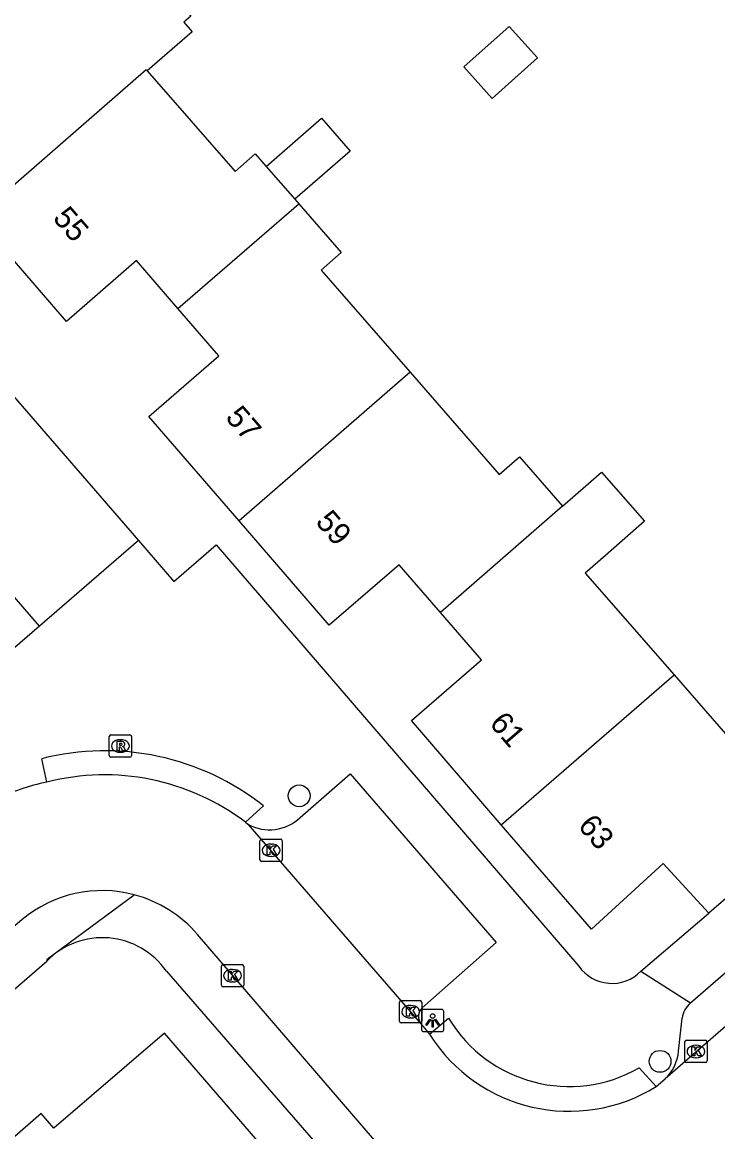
# Model space of a CAD drawing. Extents: x 157321 to 158827, y 386650 to 388532.
# Drawn here: x 157833.56 to 157864.74, y 388108.64 to 388158.38 of the extents above; entities that cross this region are included whole.
import ezdxf

# ---------------------------------------------------------------- set-up
doc = ezdxf.new("R2010")
doc.units = 0
for name, color, linetype in [('IMGEO_Boom', 7, 'Continuous'), ('IMGEO_Kolk', 7, 'Continuous'), ('IMGEO_Lichtpunt', 7, 'Continuous'), ('IMGEO_Pand', 7, 'Continuous'), ('IMGEO_Pand_nummerreeks', 7, 'Continuous'), ('IMGEO_Rijbaan_lokaal_open', 7, 'Continuous'), ('IMGEO_Rioolput', 7, 'Continuous'), ('IMGEO_Voetpad_open', 7, 'Continuous')]:
    doc.layers.add(name, color=color, linetype=linetype)

msp = doc.modelspace()

# ---------------------------------------------------------------- linework, layer by layer
at = {"layer": 'IMGEO_Boom'}
for centre in [(157845.972, 388123.704), (157862.147, 388111.802)]:
    msp.add_circle(centre, 0.489, dxfattribs=at)
at = {"layer": 'IMGEO_Kolk'}
for p, q in [((157844.215, 388120.837), (157844.215, 388121.689)), ((157844.29, 388121.763), (157845.142, 388121.763)), ((157845.216, 388121.689), (157845.216, 388120.837)), ((157844.703, 388121.543), (157844.728, 388121.543)), ((157845.142, 388120.763), (157844.29, 388120.763)), ((157844.726, 388120.983), (157844.701, 388120.983)), ((157842.561, 388116.142), (157843.413, 388116.142)), ((157842.486, 388115.216), (157842.486, 388116.068)), ((157842.974, 388115.922), (157842.999, 388115.922)), ((157843.487, 388116.068), (157843.487, 388115.216)), ((157843.413, 388115.142), (157842.561, 388115.142)), ((157842.997, 388115.362), (157842.972, 388115.362)), ((157850.469, 388113.602), (157850.469, 388114.454)), ((157850.544, 388114.528), (157851.396, 388114.528)), ((157850.957, 388114.308), (157850.982, 388114.308)), ((157851.47, 388114.454), (157851.47, 388113.602)), ((157850.98, 388113.748), (157850.955, 388113.748)), ((157851.396, 388113.528), (157850.544, 388113.528)), ((157863.256, 388111.82), (157863.256, 388112.672)), ((157863.331, 388112.746), (157864.183, 388112.746)), ((157864.257, 388112.672), (157864.257, 388111.82)), ((157863.744, 388112.526), (157863.769, 388112.526)), ((157864.183, 388111.746), (157863.331, 388111.746)), ((157863.767, 388111.966), (157863.742, 388111.966))]:
    msp.add_line(p, q, dxfattribs=at)
for points in [[(157844.215, 388120.837), (157844.215, 388121.689)], [(157844.29, 388121.763), (157845.142, 388121.763)], [(157845.216, 388121.689), (157845.216, 388120.837)], [(157844.536, 388121.463), (157844.659, 388121.463), (157844.659, 388121.312), (157844.789, 388121.463), (157844.953, 388121.463), (157844.807, 388121.312), (157844.96, 388121.063), (157844.808, 388121.063), (157844.723, 388121.227), (157844.659, 388121.16), (157844.659, 388121.063), (157844.536, 388121.063), (157844.536, 388121.463)], [(157845.142, 388120.763), (157844.29, 388120.763)], [(157842.561, 388116.142), (157843.413, 388116.142)], [(157842.486, 388115.216), (157842.486, 388116.068)], [(157842.807, 388115.842), (157842.93, 388115.842), (157842.93, 388115.691), (157843.06, 388115.842), (157843.224, 388115.842), (157843.078, 388115.691), (157843.231, 388115.442), (157843.079, 388115.442), (157842.994, 388115.606), (157842.93, 388115.539), (157842.93, 388115.442), (157842.807, 388115.442), (157842.807, 388115.842)], [(157843.487, 388116.068), (157843.487, 388115.216)], [(157843.413, 388115.142), (157842.561, 388115.142)], [(157850.469, 388113.602), (157850.469, 388114.454)], [(157850.544, 388114.528), (157851.396, 388114.528)], [(157850.79, 388114.228), (157850.913, 388114.228), (157850.913, 388114.077), (157851.043, 388114.228), (157851.207, 388114.228), (157851.061, 388114.077), (157851.214, 388113.828), (157851.062, 388113.828), (157850.977, 388113.992), (157850.913, 388113.925), (157850.913, 388113.828), (157850.79, 388113.828), (157850.79, 388114.228)], [(157851.47, 388114.454), (157851.47, 388113.602)], [(157851.396, 388113.528), (157850.544, 388113.528)], [(157863.256, 388111.82), (157863.256, 388112.672)], [(157863.331, 388112.746), (157864.183, 388112.746)], [(157864.257, 388112.672), (157864.257, 388111.82)], [(157863.577, 388112.446), (157863.7, 388112.446), (157863.7, 388112.295), (157863.83, 388112.446), (157863.994, 388112.446), (157863.848, 388112.295), (157864.001, 388112.046), (157863.849, 388112.046), (157863.764, 388112.21), (157863.7, 388112.143), (157863.7, 388112.046), (157863.577, 388112.046), (157863.577, 388112.446)], [(157864.183, 388111.746), (157863.331, 388111.746)]]:
    msp.add_lwpolyline(points, dxfattribs=at)
for centre, start, end in [((157844.292, 388121.687), 91.552, 178.448), ((157844.292, 388121.687), 91.552, 178.448), ((157845.14, 388121.687), 1.552, 88.448), ((157845.14, 388121.687), 1.552, 88.448), ((157844.292, 388120.839), 181.552, 268.448), ((157844.292, 388120.839), 181.552, 268.448), ((157845.14, 388120.839), 271.552, 358.448), ((157845.14, 388120.839), 271.552, 358.448), ((157842.563, 388116.066), 91.552, 178.448), ((157842.563, 388116.066), 91.552, 178.448), ((157843.411, 388116.066), 1.552, 88.448), ((157843.411, 388116.066), 1.552, 88.448), ((157842.563, 388115.218), 181.552, 268.448), ((157842.563, 388115.218), 181.552, 268.448), ((157843.411, 388115.218), 271.552, 358.448), ((157843.411, 388115.218), 271.552, 358.448), ((157850.546, 388114.452), 91.552, 178.448), ((157850.546, 388114.452), 91.552, 178.448), ((157851.394, 388114.452), 1.552, 88.448), ((157851.394, 388114.452), 1.552, 88.448), ((157850.546, 388113.604), 181.552, 268.448), ((157850.546, 388113.604), 181.552, 268.448), ((157851.394, 388113.604), 271.552, 358.448), ((157851.394, 388113.604), 271.552, 358.448), ((157863.333, 388112.67), 91.552, 178.448), ((157863.333, 388112.67), 91.552, 178.448), ((157864.181, 388112.67), 1.552, 88.448), ((157864.181, 388112.67), 1.552, 88.448), ((157863.333, 388111.822), 181.552, 268.448), ((157863.333, 388111.822), 181.552, 268.448), ((157864.181, 388111.822), 271.552, 358.448), ((157864.181, 388111.822), 271.552, 358.448)]:
    msp.add_arc(centre, 0.0765, start, end, dxfattribs=at)
for centre, major_axis, ratio, start_param, end_param in [((157844.702, 388121.263), (-0.387, 0.002), 0.722429, 4.712389, 7.853982), ((157844.727, 388121.263), (-0.39, 0.002), 0.717154, 1.570796, 4.712389), ((157842.973, 388115.642), (-0.387, 0.002), 0.722429, 4.712389, 7.853982), ((157842.998, 388115.642), (-0.39, 0.002), 0.717154, 1.570796, 4.712389), ((157850.956, 388114.028), (-0.387, 0.002), 0.722429, 4.712389, 7.853982), ((157850.981, 388114.028), (-0.39, 0.002), 0.717154, 1.570796, 4.712389), ((157863.743, 388112.246), (-0.387, 0.002), 0.722429, 4.712389, 7.853982), ((157863.768, 388112.246), (-0.39, 0.002), 0.717154, 1.570796, 4.712389)]:
    msp.add_ellipse(centre, major_axis=major_axis, ratio=ratio, start_param=start_param, end_param=end_param, dxfattribs=at)
at = {"layer": 'IMGEO_Lichtpunt'}
for p, q in [((157852.359, 388114.131), (157851.551, 388114.131)), ((157852.359, 388114.131), (157851.551, 388114.131)), ((157851.457, 388114.036), (157851.457, 388113.229)), ((157851.457, 388114.036), (157851.457, 388113.229)), ((157852.453, 388113.229), (157852.453, 388114.036)), ((157852.453, 388113.229), (157852.453, 388114.036)), ((157851.551, 388113.135), (157852.359, 388113.135)), ((157851.551, 388113.135), (157852.359, 388113.135))]:
    msp.add_line(p, q, dxfattribs=at)
for points in [[(157851.831, 388113.7), (157851.87, 388113.672), (157851.682, 388113.41), (157851.644, 388113.437), (157851.831, 388113.7)], [(157851.933, 388113.652), (157851.98, 388113.652), (157851.98, 388113.33), (157851.933, 388113.33), (157851.933, 388113.652)], [(157852.043, 388113.672), (157852.081, 388113.699), (157852.268, 388113.437), (157852.229, 388113.409), (157852.043, 388113.672)]]:
    msp.add_lwpolyline(points, dxfattribs=at)
msp.add_circle((157851.956, 388113.834), 0.0994, dxfattribs=at)
for centre, start, end in [((157851.551, 388114.036), 90, 180), ((157851.551, 388114.036), 90, 180), ((157852.359, 388114.036), 0, 90), ((157852.359, 388114.036), 0, 90), ((157851.551, 388113.229), 180, 270), ((157851.551, 388113.229), 180, 270), ((157852.359, 388113.229), 270, 0), ((157852.359, 388113.229), 270, 360)]:
    msp.add_arc(centre, 0.0946, start, end, dxfattribs=at)
at = {"layer": 'IMGEO_Pand'}
for points in [[(157834.116, 388163.807), (157835.209, 388164.76), (157837.498, 388162.136), (157837.826, 388162.422), (157841.115, 388158.652), (157840.805, 388158.382), (157841.182, 388157.949), (157839.168, 388156.192)], [(157855.392, 388158.186), (157853.36, 388156.375), (157854.619, 388154.963), (157856.65, 388156.774), (157855.392, 388158.186)], [(157839.168, 388156.192), (157839.12, 388156.248), (157831.515, 388149.629)], [(157839.168, 388156.192), (157843.099, 388151.686), (157844.002, 388152.474), (157844.49, 388151.915)], [(157844.49, 388151.915), (157846.967, 388154.076), (157848.253, 388152.602), (157845.775, 388150.441)], [(157844.49, 388151.915), (157845.775, 388150.441)], [(157845.775, 388150.441), (157845.956, 388150.234)], [(157840.536, 388145.55), (157845.956, 388150.234)], [(157845.956, 388150.234), (157847.856, 388148.056), (157846.953, 388147.268), (157850.941, 388142.696)], [(157840.536, 388145.55), (157838.689, 388147.695), (157835.55, 388144.96), (157831.515, 388149.629)], [(157843.287, 388136.022), (157839.24, 388140.71), (157842.372, 388143.418), (157840.536, 388145.55)], [(157850.941, 388142.696), (157843.287, 388136.022)], [(157850.941, 388142.696), (157854.943, 388138.108), (157855.846, 388138.896), (157857.777, 388136.682)], [(157857.777, 388136.682), (157859.53, 388138.211), (157861.453, 388136.007), (157859.7, 388134.478), (157858.797, 388133.69), (157862.775, 388129.13)], [(157857.777, 388136.682), (157852.308, 388131.922)], [(157852.308, 388131.922), (157850.459, 388134.061), (157847.32, 388131.35), (157843.287, 388136.022)], [(157855.033, 388122.408), (157851, 388127.08), (157854.143, 388129.799), (157852.308, 388131.922)], [(157855.033, 388122.408), (157862.775, 388129.13)], [(157862.775, 388129.13), (157866.787, 388124.53), (157867.69, 388125.318), (157869.66, 388123.06)], [(157869.66, 388123.06), (157864.34, 388118.45)], [(157864.34, 388118.45), (157862.289, 388120.676), (157859.08, 388117.72), (157855.033, 388122.408)], [(157850.423, 388103.855), (157848.972, 388102.601), (157839.94, 388113.06), (157834.983, 388108.803), (157834.41, 388109.47), (157830.02, 388105.64), (157830.592, 388104.975)]]:
    msp.add_lwpolyline(points, dxfattribs=at)
at = {"layer": 'IMGEO_Rijbaan_lokaal_open'}
for points in [[(157817.161, 388143.371), (157806.559, 388155.632), (157815.307, 388162.244), (157838.77, 388135.14)], [(157834.333, 388131.311), (157821.037, 388146.717), (157817.161, 388143.371)], [(157897.296, 388141.328), (157862.375, 388111.017)], [(157838.77, 388135.14), (157834.333, 388131.311)], [(157843.565, 388122.517), (157843.677, 388122.43)], [(157843.677, 388122.43), (157851.441, 388113.467)], [(157833.56, 388118.159), (157832.679, 388117.404)], [(157851.466, 388105.798), (157841.419, 388117.482)], [(157851.441, 388113.467), (157851.812, 388113.018)], [(157861.978, 388110.676), (157862.375, 388111.017)]]:
    msp.add_lwpolyline(points, dxfattribs=at)
for centre, radius, start, end in [((157837.264, 388114.241), 10.402, 52.717, 104.4626), ((157836.299, 388115.854), 8.615, 100.9295, 117.1063), ((157837.146, 388113.85), 5.606, 75.1257, 129.7652), ((157837.156, 388113.859), 5.594, 40.3586, 75.2027), ((157858.076, 388116.973), 7.408, 212.2673, 301.7863)]:
    msp.add_arc(centre, radius, start, end, dxfattribs=at)
at = {"layer": 'IMGEO_Rioolput'}
for p, q in [((157837.461, 388125.51), (157837.461, 388126.362)), ((157837.536, 388126.436), (157838.388, 388126.436)), ((157837.949, 388126.216), (157837.974, 388126.216)), ((157838.462, 388126.362), (157838.462, 388125.51)), ((157837.972, 388125.656), (157837.947, 388125.656)), ((157838.388, 388125.436), (157837.536, 388125.436))]:
    msp.add_line(p, q, dxfattribs=at)
for points in [[(157837.461, 388125.51), (157837.461, 388126.362)], [(157837.536, 388126.436), (157838.388, 388126.436)], [(157838.05, 388126.134), (157837.798, 388126.136), (157837.798, 388125.736)], [(157837.976, 388126.055), (157837.922, 388126.055), (157837.922, 388125.974)], [(157838.462, 388126.362), (157838.462, 388125.51)], [(157837.798, 388125.736), (157837.922, 388125.736), (157837.922, 388125.898), (157837.933, 388125.898)], [(157837.922, 388125.974), (157837.974, 388125.974)], [(157837.98, 388125.869), (157838.051, 388125.736), (157838.191, 388125.736), (157838.126, 388125.862)], [(157838.388, 388125.436), (157837.536, 388125.436)]]:
    msp.add_lwpolyline(points, dxfattribs=at)
for centre, radius, start, end in [((157837.538, 388126.36), 0.0765, 91.552, 178.448), ((157837.538, 388126.36), 0.0765, 91.552, 178.448), ((157837.982, 388125.959), 0.0964, 77.0061, 93.1865), ((157837.996, 388126.016), 0.0378, 276.6634, 79.6772), ((157838.049, 388126.024), 0.109, 350.3612, 89.416), ((157838.386, 388126.36), 0.0765, 1.552, 88.448), ((157838.386, 388126.36), 0.0765, 1.552, 88.448), ((157837.932, 388125.845), 0.0533, 26.0293, 88.6989), ((157837.958, 388126.163), 0.19, 274.7715, 282.9687), ((157838.047, 388126.024), 0.112, 277.5842, 350.9817), ((157838.031, 388125.809), 0.108, 29.5134, 73.7905), ((157837.538, 388125.512), 0.0765, 181.552, 268.448), ((157837.538, 388125.512), 0.0765, 181.552, 268.448), ((157838.386, 388125.512), 0.0765, 271.552, 358.448), ((157838.386, 388125.512), 0.0765, 271.552, 358.448)]:
    msp.add_arc(centre, radius, start, end, dxfattribs=at)
for centre, major_axis, ratio, start_param, end_param in [((157837.948, 388125.936), (-0.387, 0.002), 0.722429, 4.712389, 7.853982), ((157837.973, 388125.936), (-0.39, 0.002), 0.717154, 1.570796, 4.712389)]:
    msp.add_ellipse(centre, major_axis=major_axis, ratio=ratio, start_param=start_param, end_param=end_param, dxfattribs=at)
at = {"layer": 'IMGEO_Voetpad_open'}
for points in [[(157863.513, 388114.427), (157893.759, 388140.646)], [(157838.77, 388135.14), (157840.351, 388133.314), (157842.247, 388134.96), (157858.507, 388116.067)], [(157834.333, 388131.311), (157830.472, 388127.978)], [(157834.666, 388124.313), (157834.433, 388125.368)], [(157846.022, 388122.739), (157848.264, 388124.694), (157854.802, 388117.125), (157851.482, 388114.197)], [(157844.381, 388123.251), (157843.565, 388122.517)], [(157834.666, 388116.298), (157834.695, 388116.399), (157838.585, 388119.268)], [(157861.29, 388115.839), (157864.34, 388118.45)], [(157770.983, 388061.175), (157834.666, 388116.298)], [(157840.021, 388115.845), (157850.423, 388103.855)], [(157861.29, 388115.839), (157863.513, 388114.427)], [(157851.812, 388113.018), (157852.672, 388113.738)], [(157862.975, 388112.259), (157863.132, 388113.738)], [(157861.213, 388111.512), (157861.978, 388110.676)]]:
    msp.add_lwpolyline(points, dxfattribs=at)
for centre, radius, start, end in [((157837.264, 388114.24), 11.483, 51.6994, 104.2732), ((157844.64, 388124.175), 1.993, 241.1099, 313.9034), ((157837.156, 388113.858), 3.486, 34.7453, 135.584), ((157859.994, 388117.115), 1.819, 215.1713, 315.4616), ((157851.877, 388113.809), 0.554, 135.5124, 218.0584), ((157864.273, 388113.557), 1.155, 131.1313, 170.9857), ((157858.076, 388116.974), 6.299, 210.9152, 299.8693), ((157861.028, 388112.434), 1.955, 313.5605, 354.8699)]:
    msp.add_arc(centre, radius, start, end, dxfattribs=at)

# ---------------------------------------------------------------- texts
at = {"layer": 'IMGEO_Pand_nummerreeks'}
for s, rotation, p in [('55', 310.8402, (157834.894, 388149.573)), ('57', 310.8023, (157842.627, 388140.642)), ('59', 310.8023, (157846.667, 388135.962)), ('61', 310.8001, (157854.461, 388126.926)), ('63', 310.8023, (157858.427, 388122.332))]:
    msp.add_text(s, height=1, rotation=rotation, dxfattribs=at).set_placement(p)

doc.saveas('drawing.dxf')
